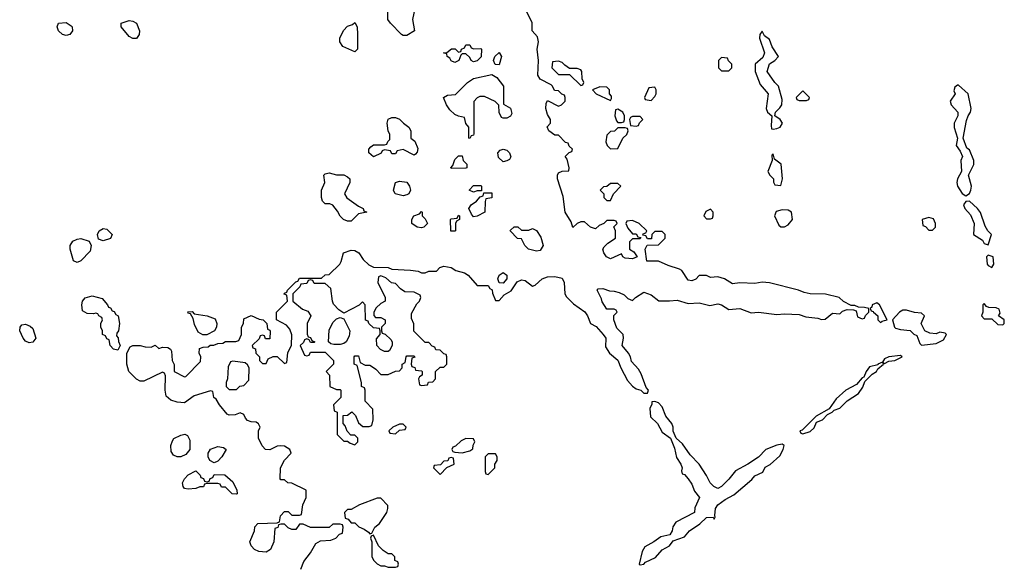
# Model space of a CAD drawing. Header units: inches. Extents: x 2380249 to 2585472, y 382747 to 546448.
# Tile 267 of 626: x 2472179 to 2477498, y 515393 to 518349. Entities that reach past the tile are written whole.
import ezdxf

# ---------------------------------------------------------------- set-up
doc = ezdxf.new("R2010")
doc.units = ezdxf.units.IN
doc.header["$MEASUREMENT"] = 0
doc.layers.add('C4571', color=7, linetype='Continuous')

msp = doc.modelspace()

# ---------------------------------------------------------------- linework, layer by layer
at = {"layer": 'C4571', "color": 4, "elevation": 56}
for points in [[(2474250, 518263.7), (2474241.2, 518270), (2474182, 518330), (2474168, 518350), (2474168, 518490), (2474190, 518511.3), (2474250, 518512), (2474310, 518598), (2474330, 518602), (2474359.6, 518599.6), (2474414, 518550), (2474418, 518538), (2474432.7, 518532.7), (2474434, 518470), (2474410, 518446), (2474310, 518446), (2474294, 518430), (2474314, 518410), (2474301, 518350), (2474312, 518290), (2474270, 518263.7)], [(2472790, 518248), (2472770, 518258), (2472728, 518310), (2472728, 518330), (2472770, 518344.7), (2472790, 518341), (2472810.7, 518330.7), (2472826, 518290), (2472824.7, 518270), (2472810, 518248)], [(2472430, 518264), (2472410, 518268.7), (2472388, 518290), (2472382, 518310), (2472388.7, 518331.3), (2472430, 518334), (2472456.9, 518316.9), (2472462, 518310), (2472464.7, 518290), (2472450, 518268.7)], [(2473990, 518175.3), (2473924.7, 518204.7), (2473908, 518230), (2473908, 518250), (2473928.9, 518291.1), (2473950, 518314), (2473976.4, 518323.6), (2473990, 518334), (2474002, 518310), (2474004.7, 518270), (2474004.7, 518190)], [(2476190, 518288), (2476178, 518270), (2476176, 518250), (2476202.8, 518170), (2476194, 518146), (2476152, 518110), (2476152, 518070), (2476179.8, 517999.8), (2476222.8, 517950), (2476210.9, 517870.9), (2476218, 517850), (2476242, 517830), (2476238, 517778), (2476241, 517761), (2476250, 517758), (2476270, 517762.8), (2476288, 517770), (2476299, 517790), (2476288, 517810), (2476258, 517830), (2476262, 517850), (2476286, 517874), (2476295.3, 517890), (2476298, 517918), (2476279, 517990), (2476259, 518010), (2476217.2, 518070), (2476229.3, 518110.7), (2476258, 518130), (2476278, 518150), (2476243.7, 518203.7), (2476230, 518242), (2476202, 518262)], [(2474632.7, 518192.7), (2474670, 518194), (2474674, 518190), (2474671.6, 518148.4), (2474650, 518128), (2474630, 518122), (2474618, 518130), (2474610, 518146), (2474590, 518166), (2474570, 518166), (2474562, 518158), (2474552, 518130), (2474530, 518118), (2474510, 518128), (2474502, 518142), (2474488, 518150), (2474486, 518166), (2474468, 518170), (2474487.3, 518172.7), (2474511.6, 518191.6), (2474531.6, 518191.6), (2474550, 518174), (2474562, 518178), (2474566, 518190), (2474582, 518198), (2474590, 518214), (2474610, 518214), (2474618, 518198)], [(2474770, 518106), (2474747.3, 518107.3), (2474738, 518130), (2474746, 518150), (2474770, 518172), (2474782, 518150)], [(2475090, 518126), (2475058, 518122), (2475054, 518090), (2475090, 518054), (2475150, 518054), (2475210, 517994), (2475222, 517998), (2475226, 518010), (2475218, 518030), (2475215.3, 518070), (2475210, 518078), (2475190, 518086), (2475150, 518086), (2475123.1, 518103.1), (2475110, 518118)], [(2475970, 518146), (2475954, 518130), (2475954, 518090), (2475970, 518074), (2476010, 518074), (2476026, 518090), (2476026, 518110), (2476007.3, 518127.3), (2476002, 518142)], [(2474790, 517818), (2474782, 517822), (2474768.4, 517848.4), (2474767.3, 517887.3), (2474748.4, 517908.4), (2474690, 517935.3), (2474665.4, 517934.6), (2474650, 517928), (2474631.6, 517908.4), (2474632.7, 517732.7), (2474630, 517726), (2474618, 517722), (2474610, 517708), (2474606, 517710), (2474606, 517770), (2474588.4, 517788.4), (2474582, 517822), (2474548.7, 517828.7), (2474530, 517838), (2474502, 517862), (2474484, 517890), (2474468.7, 517930), (2474490, 517942), (2474533.6, 517946.4), (2474598, 518010), (2474630, 518031.3), (2474730, 518054), (2474756.9, 518036.9), (2474792, 517990), (2474792.7, 517892.7), (2474830, 517872), (2474836.9, 517843.1), (2474830, 517828), (2474810, 517818)], [(2475312.7, 517987.3), (2475274, 517970), (2475294, 517950), (2475370, 517914), (2475376.4, 517923.6), (2475376.4, 517936.4), (2475366, 517950), (2475366, 517970), (2475350, 517986)], [(2475610, 517986), (2475578, 517982), (2475554, 517930), (2475558, 517918), (2475590, 517914), (2475610, 517934), (2475618, 517950), (2475618, 517970)], [(2476410, 517966), (2476374, 517930), (2476378, 517918), (2476390, 517914), (2476430, 517914), (2476442, 517918), (2476446, 517930)], [(2477250, 517995.3), (2477244.7, 517995.3), (2477230, 517986), (2477226, 517966), (2477232, 517950), (2477206, 517910), (2477211.3, 517890), (2477246.8, 517850), (2477246.8, 517830), (2477227.7, 517790), (2477228, 517768), (2477246, 517710), (2477238, 517670), (2477259.8, 517639.8), (2477272, 517610), (2477262.8, 517590), (2477266.8, 517530), (2477246, 517490), (2477241, 517470), (2477246, 517450), (2477270, 517412), (2477290, 517398), (2477310, 517412), (2477317.2, 517430), (2477321.2, 517450), (2477304, 517510), (2477332.7, 517567.3), (2477333.2, 517590), (2477310, 517646), (2477296.4, 517656.4), (2477275.3, 517710), (2477294, 517806), (2477302, 517830), (2477315.3, 517850), (2477319, 517870), (2477302, 517950)], [(2475410, 517866), (2475398, 517862), (2475394, 517830), (2475403.6, 517803.6), (2475410, 517794), (2475430, 517794), (2475442, 517798), (2475446, 517810), (2475446, 517830), (2475438, 517850)], [(2474310, 517618), (2474250, 517648), (2474218, 517642), (2474210, 517626), (2474190, 517626), (2474182, 517642), (2474150, 517646), (2474138, 517642), (2474131.6, 517628.4), (2474090, 517608.7), (2474066, 517630), (2474066, 517650), (2474076.4, 517663.6), (2474090, 517674), (2474150, 517674), (2474162, 517678), (2474167.3, 517692.7), (2474178, 517702), (2474178, 517730), (2474168.7, 517748.7), (2474164, 517790), (2474170, 517812), (2474190, 517822), (2474210, 517822), (2474230, 517812), (2474252, 517790), (2474282, 517770), (2474292, 517750), (2474292, 517710), (2474314, 517694), (2474330, 517654), (2474325.4, 517634.6), (2474316.9, 517623.1)], [(2475530, 517826), (2475490, 517826), (2475478, 517822), (2475474, 517810), (2475478, 517778), (2475510, 517774), (2475522, 517778), (2475527.3, 517792.7), (2475546, 517810)], [(2475450, 517766), (2475410, 517766), (2475391.6, 517748.4), (2475370, 517746), (2475350, 517726), (2475344.7, 517690), (2475352, 517670), (2475370, 517652), (2475410, 517654), (2475438, 517710), (2475458, 517730), (2475466, 517750), (2475462, 517762)], [(2474790, 517582), (2474764.7, 517604.7), (2474762, 517630), (2474774.6, 517645.4), (2474790, 517651.3), (2474810, 517644.7), (2474824.7, 517630), (2474831.6, 517608.4), (2474824.7, 517595.3), (2474810, 517588)], [(2474510, 517546), (2474508, 517550), (2474518, 517562), (2474530, 517594), (2474550, 517614), (2474570, 517614), (2474574, 517590), (2474594, 517570), (2474594, 517550), (2474590, 517548)], [(2476250, 517626), (2476242, 517618), (2476244.7, 517590), (2476221, 517530), (2476231.3, 517510), (2476251.3, 517490), (2476252, 517472), (2476258, 517458), (2476290, 517454), (2476299, 517490), (2476293.2, 517570), (2476256.4, 517596.4)], [(2473890, 517511.3), (2473930, 517511.3), (2473950, 517502), (2473962, 517490), (2473962, 517470), (2473934, 517410), (2473947.1, 517387.1), (2474010, 517342), (2474034, 517330), (2474038, 517318), (2474054, 517310), (2474010, 517302), (2473970, 517261.2), (2473950, 517261.2), (2473928.7, 517270), (2473909.4, 517289.4), (2473895.5, 517315.5), (2473870, 517348), (2473854.6, 517354.6), (2473830, 517355.3), (2473815.3, 517370), (2473809.4, 517389.4), (2473809.2, 517430), (2473828, 517470), (2473822, 517510), (2473830, 517518), (2473850, 517522)], [(2474250, 517399), (2474208, 517410), (2474198, 517430), (2474208.9, 517471.1), (2474230, 517478), (2474270, 517472), (2474284.7, 517450), (2474291, 517430), (2474282, 517410), (2474270, 517404)], [(2474630, 517418), (2474608, 517430), (2474630, 517454), (2474670, 517454), (2474674, 517450), (2474674, 517426), (2474670, 517426), (2474650, 517426)], [(2475410, 517466), (2475370, 517466), (2475351.6, 517448.4), (2475332.7, 517447.3), (2475314, 517430), (2475334, 517410), (2475334, 517390), (2475350, 517374), (2475370, 517374), (2475386, 517410), (2475426, 517450)], [(2474630, 517286), (2474620.4, 517300.4), (2474606, 517330), (2474618, 517350), (2474646, 517370), (2474667.3, 517392.7), (2474682, 517398), (2474686, 517414), (2474730, 517414), (2474730, 517388), (2474698, 517382), (2474692.7, 517367.3), (2474692, 517310), (2474650, 517288)], [(2475910, 517326), (2475886, 517314), (2475874, 517290), (2475890, 517274), (2475910, 517274), (2475922, 517278), (2475926, 517290), (2475926, 517310)], [(2477310, 517369), (2477290, 517368), (2477278, 517350), (2477284.7, 517330), (2477315.6, 517295.6), (2477335.5, 517250), (2477331.3, 517190), (2477379.9, 517159.9), (2477390, 517142), (2477410, 517134), (2477428, 517190), (2477409.1, 517209.1), (2477395.1, 517235.1), (2477370, 517308.7), (2477354, 517330)], [(2474350, 517225.2), (2474326, 517230), (2474298, 517250), (2474298, 517270), (2474308.9, 517291.1), (2474338, 517302), (2474350, 517314), (2474354, 517310), (2474354, 517290), (2474370, 517274), (2474382, 517250), (2474362, 517230)], [(2474530, 517208), (2474508.4, 517208.4), (2474506, 517270), (2474510, 517274), (2474542, 517278), (2474550, 517294), (2474554, 517290), (2474554, 517270), (2474538, 517262), (2474534, 517250), (2474534, 517210)], [(2476297.3, 517322.7), (2476266, 517314), (2476256, 517290), (2476279.6, 517239.6), (2476290, 517232), (2476310, 517231.3), (2476330, 517242), (2476354, 517270), (2476349, 517310), (2476330, 517320.9)], [(2477090, 517282), (2477054, 517270), (2477058, 517238), (2477072.7, 517232.7), (2477090, 517214), (2477110, 517214), (2477126, 517230), (2477126, 517250), (2477114.6, 517274.6)], [(2472630, 517155.3), (2472604.7, 517164.7), (2472599, 517190), (2472609, 517210), (2472630, 517222.8), (2472650, 517218.8), (2472678, 517190), (2472670, 517168.7)], [(2474890, 517214), (2474930, 517214), (2474950, 517222), (2474970, 517212), (2474994.8, 517174.8), (2475006, 517130), (2474990, 517104), (2474970, 517099), (2474928, 517110), (2474908, 517130), (2474890, 517166), (2474868.9, 517168.9), (2474828.7, 517210), (2474830, 517214), (2474850, 517232), (2474870, 517232)], [(2472490, 517038), (2472470, 517048), (2472452.3, 517110), (2472452.3, 517130), (2472466.2, 517153.8), (2472490, 517165.5), (2472510, 517167.7), (2472554.4, 517154.4), (2472566, 517130), (2472559.8, 517100.2), (2472510, 517048)], [(2477410, 517078), (2477402, 517070), (2477406, 517030), (2477410, 517022), (2477430, 517012), (2477442, 517030), (2477438, 517070)], [(2474130, 516966), (2474118, 516962), (2474114, 516930), (2474154, 516850), (2474154, 516830), (2474130, 516818), (2474105.4, 516794.6), (2474092, 516770), (2474092.7, 516752.7), (2474102, 516742), (2474130, 516742), (2474154, 516730), (2474154, 516710), (2474134, 516690), (2474134, 516670), (2474138, 516658), (2474152.7, 516652.7), (2474183.6, 516623.6), (2474192, 516610), (2474192, 516590), (2474176.9, 516563.1), (2474170, 516558), (2474150, 516558), (2474128.9, 516568.9), (2474108, 516590), (2474107.3, 516627.3), (2474126, 516650), (2474126, 516670), (2474122, 516682), (2474090, 516686), (2474066, 516710), (2474062, 516722), (2474047.3, 516727.3), (2474046, 516810), (2474030, 516826), (2474012, 516808), (2473930, 516766), (2473903.1, 516783.1), (2473874.6, 516814.6), (2473868, 516830), (2473859, 516899), (2473830, 516926), (2473770, 516926), (2473762, 516942), (2473750, 516946), (2473738, 516942), (2473730, 516926), (2473698, 516922), (2473692.7, 516907.3), (2473654, 516870), (2473654, 516830), (2473706, 516786), (2473736, 516776), (2473751.6, 516751.6), (2473732, 516710), (2473732.7, 516652.7), (2473738, 516638), (2473750, 516634), (2473758, 516618), (2473774, 516610), (2473770, 516606), (2473750, 516606), (2473742, 516622), (2473730, 516626), (2473718, 516622), (2473712.7, 516607.3), (2473694, 516590), (2473718, 516538), (2473730, 516534), (2473742, 516538), (2473750, 516554), (2473830, 516554), (2473874, 516510), (2473874, 516490), (2473834, 516450), (2473852, 516430), (2473854, 516370), (2473890, 516354), (2473910, 516354), (2473914, 516350), (2473914, 516310), (2473874, 516270), (2473878, 516238), (2473894, 516230), (2473894, 516110), (2473930, 516074), (2473950, 516074), (2473963.6, 516063.6), (2473990, 516054), (2474006, 516070), (2474006, 516090), (2473990, 516106), (2473967.3, 516107.3), (2473947.3, 516127.3), (2473936.4, 516156.4), (2473926, 516170), (2473927.3, 516212.7), (2473950, 516214), (2473972.7, 516232.7), (2473992.7, 516212.7), (2474010, 516174), (2474032.7, 516152.7), (2474067.3, 516152.7), (2474082, 516158), (2474088, 516190), (2474087.3, 516247.3), (2474046, 516290), (2474046, 516350), (2474042, 516362), (2474026, 516370), (2474026, 516390), (2474002, 516482), (2473986, 516490), (2473986, 516530), (2473990, 516534), (2474010, 516534), (2474018, 516498), (2474044.7, 516484.7), (2474070, 516484.7), (2474079.8, 516479.8), (2474103.6, 516463.6), (2474130, 516434), (2474170, 516434), (2474208.4, 516451.6), (2474230, 516454), (2474246, 516470), (2474246, 516490), (2474262, 516498), (2474266, 516530), (2474270, 516534), (2474310, 516534), (2474312.7, 516527.3), (2474298, 516522), (2474294, 516490), (2474298, 516478), (2474312.7, 516472.7), (2474318, 516458), (2474350, 516454), (2474354, 516450), (2474354, 516430), (2474338, 516422), (2474334, 516410), (2474338, 516378), (2474350, 516374), (2474382, 516378), (2474387.3, 516392.7), (2474410, 516394), (2474426, 516410), (2474426, 516450), (2474450, 516474), (2474470, 516474), (2474486, 516490), (2474486, 516530), (2474482, 516542), (2474470, 516546), (2474450, 516566), (2474427.3, 516567.3), (2474422, 516582), (2474407.3, 516587.3), (2474390, 516606), (2474370, 516606), (2474308.4, 516668.4), (2474307.3, 516707.3), (2474296.4, 516736.4), (2474296.4, 516763.6), (2474324, 516816), (2474338, 516830), (2474346, 516850), (2474342, 516862), (2474310, 516878), (2474260.4, 516880.4), (2474236.4, 516896.4), (2474210, 516926), (2474188.4, 516928.4), (2474156.4, 516956.4)], [(2474790, 516928), (2474768.7, 516928.7), (2474762, 516950), (2474768.7, 516970), (2474790, 516984.7), (2474810.7, 516970.7), (2474811.3, 516950)], [(2472710, 516566), (2472686, 516570), (2472668, 516590), (2472662, 516622), (2472650, 516626), (2472642, 516642), (2472626, 516650), (2472626, 516670), (2472618, 516690), (2472618, 516710), (2472626, 516730), (2472622, 516742), (2472606, 516750), (2472602, 516762), (2472590, 516766), (2472578, 516762), (2472543.1, 516763.1), (2472518, 516778), (2472514, 516810), (2472519, 516830), (2472532.9, 516847.1), (2472570, 516858.8), (2472624.7, 516844.7), (2472654, 516810), (2472658, 516798), (2472670, 516794), (2472678, 516778), (2472690, 516774), (2472698, 516758), (2472711.6, 516751.6), (2472718, 516710), (2472712, 516670), (2472703.6, 516656.4), (2472702, 516642), (2472711.6, 516631.6), (2472712.7, 516612.7), (2472722, 516590)], [(2476810, 516821.2), (2476784.7, 516810), (2476782, 516798), (2476774, 516790), (2476778, 516778), (2476790, 516774), (2476791.1, 516771.1), (2476814, 516750), (2476814, 516730), (2476830, 516714), (2476838, 516722), (2476850, 516724.7), (2476866, 516730), (2476824, 516810)], [(2477390, 516818), (2477385.4, 516814.6), (2477382, 516810), (2477382, 516770), (2477374, 516750), (2477390, 516734), (2477430, 516734), (2477463.6, 516703.6), (2477490, 516702), (2477498, 516710), (2477498, 516730), (2477466, 516750), (2477475.3, 516764.7), (2477470, 516786), (2477453.2, 516793.2), (2477415.3, 516795.3), (2477402, 516802)], [(2473190, 516648), (2473168.4, 516648.4), (2473143.1, 516663.1), (2473123.1, 516703.1), (2473116.4, 516736.4), (2473102, 516762), (2473090, 516766), (2473087.3, 516772.7), (2473110, 516774), (2473122, 516762), (2473190.9, 516750.9), (2473235.3, 516735.3), (2473244.7, 516710), (2473242, 516690), (2473232, 516670)], [(2473910, 516595.3), (2473876.4, 516596.4), (2473860.4, 516600.4), (2473848, 516610), (2473850, 516674), (2473870, 516714), (2473890, 516734), (2473910, 516742), (2473930, 516734), (2473962, 516670), (2473959.6, 516640.4), (2473942, 516610), (2473930, 516602)], [(2476970, 516782), (2476950, 516782), (2476932, 516770), (2476894, 516730), (2476904.7, 516690), (2476910, 516684.7), (2476936.9, 516676.9), (2476990, 516672), (2477010, 516652), (2477024.7, 516644.7), (2477041, 516601), (2477050, 516592), (2477130, 516601), (2477170, 516622), (2477186, 516650), (2477178, 516658), (2477150, 516662), (2477130, 516654), (2477096.4, 516656.4), (2477068.9, 516668.9), (2477048, 516710), (2477066, 516750), (2477050, 516766), (2477012, 516768)], [(2472230, 516605.2), (2472210, 516614), (2472197.2, 516630), (2472179, 516670), (2472182, 516690), (2472190, 516702), (2472210, 516706), (2472235.3, 516695.3), (2472250, 516682), (2472266, 516630), (2472250, 516609)], [(2476936.4, 516536.4), (2476874, 516530), (2476850, 516518), (2476839.6, 516500.4), (2476814, 516490), (2476814, 516486), (2476770, 516475.3), (2476752, 516450), (2476739.8, 516420.2), (2476730, 516415.3), (2476699.3, 516380.7), (2476642, 516350), (2476590, 516302), (2476552, 516248), (2476481, 516210), (2476406, 516134), (2476394, 516130), (2476398, 516118), (2476410, 516114), (2476450, 516126), (2476470, 516146), (2476483.2, 516176.8), (2476515.3, 516190), (2476542.7, 516217.3), (2476568, 516230), (2476579, 516241), (2476610, 516252), (2476648.9, 516291.1), (2476710, 516331.3), (2476734.2, 516365.8), (2476744, 516396), (2476784.7, 516435.3), (2476808, 516450), (2476815.3, 516464.7), (2476846, 516490), (2476842, 516498), (2476850, 516494), (2476874.6, 516505.4), (2476906, 516510), (2476946, 516530)], [(2473330, 516506), (2473318, 516502), (2473305.4, 516474.6), (2473302, 516410), (2473294, 516390), (2473294, 516370), (2473310, 516354), (2473350, 516354), (2473368.4, 516371.6), (2473390, 516374), (2473416.4, 516403.6), (2473418, 516470), (2473410, 516486), (2473396.4, 516496.4)], [(2475610, 516288), (2475594, 516286), (2475594, 516274), (2475582.8, 516250), (2475586.4, 516206.4), (2475624, 516170), (2475650, 516122), (2475694, 516090), (2475716.9, 516036.9), (2475726.8, 515986.8), (2475751.3, 515950), (2475758, 515930), (2475754, 515914), (2475758, 515898), (2475770, 515894), (2475790.9, 515870.9), (2475810, 515842), (2475824.9, 515804.9), (2475851.3, 515770), (2475826, 515714), (2475824.7, 515690), (2475722.8, 515637.2), (2475707.9, 515612.1), (2475704, 515590), (2475690.7, 515569.3), (2475642.8, 515557.2), (2475604.7, 515530), (2475556.3, 515503.7), (2475542, 515478), (2475526, 515410), (2475530, 515407.3), (2475550, 515411), (2475559.5, 515420.5), (2475613.1, 515446.9), (2475650, 515487.3), (2475689, 515510), (2475710, 515536), (2475770, 515557.3), (2475798, 515590), (2475852.6, 515627.4), (2475890, 515662.8), (2475924.7, 515664.7), (2475930, 515654), (2475936.4, 515663.6), (2475933.6, 515673.6), (2475937.6, 515710), (2475949.7, 515730.3), (2475990, 515759.1), (2476036.4, 515783.6), (2476133.3, 515866.7), (2476150, 515886.8), (2476192.7, 515907.3), (2476206.8, 515933.2), (2476232.5, 515947.5), (2476284.7, 515995.3), (2476304, 516030), (2476308, 516050), (2476298, 516058), (2476270, 516053.2), (2476210, 516028.7), (2476170, 515988.7), (2476112, 515950), (2476045.5, 515914.5), (2476010, 515869), (2475970, 515829.2), (2475950, 515819), (2475929.4, 515829.4), (2475908.7, 515850), (2475888.9, 515888.9), (2475848.7, 515950), (2475800.2, 516000.2), (2475760.2, 516060.2), (2475726, 516090), (2475708.7, 516128.7), (2475709, 516150), (2475701.2, 516170), (2475669.6, 516209.6), (2475650, 516259), (2475630, 516282)], [(2474250, 516166), (2474230, 516166), (2474194, 516150), (2474174, 516130), (2474178, 516118), (2474210, 516114), (2474230, 516134), (2474262, 516138), (2474266, 516150)], [(2473030, 515989), (2473010, 515999), (2472998, 516018), (2472995.1, 516050), (2473003.6, 516076.4), (2473012.1, 516087.9), (2473050, 516106.8), (2473071.3, 516111.3), (2473084.7, 516104.7), (2473098.8, 516078.8), (2473098, 516030), (2473077.3, 516002.7), (2473050, 515989)], [(2474590, 516088), (2474563.6, 516076.4), (2474532.7, 516047.3), (2474518, 516042), (2474514, 516030), (2474518, 516018), (2474530, 516014), (2474570, 516012), (2474610, 516022), (2474627.3, 516032.7), (2474628, 516052), (2474638, 516070), (2474630, 516086)], [(2473230, 515958), (2473206, 515970), (2473198, 515990), (2473198, 516010), (2473210, 516031.3), (2473250, 516044.7), (2473279.6, 516039.6), (2473294, 516030), (2473270.9, 515989.1), (2473250, 515966)], [(2474750, 516006), (2474710, 516006), (2474694, 515990), (2474694, 515910), (2474698, 515898), (2474710, 515894), (2474746, 515930), (2474746, 515950), (2474758, 515970), (2474758, 515990)], [(2474510, 515986), (2474498, 515982), (2474492.7, 515967.3), (2474470, 515966), (2474452.7, 515947.3), (2474418, 515942), (2474414, 515930), (2474450, 515894), (2474487.3, 515932.7), (2474526, 515950), (2474522, 515982)], [(2473190, 515854), (2473202, 515858), (2473207.3, 515872.7), (2473222, 515878), (2473230, 515894), (2473287.3, 515892.7), (2473330, 515854), (2473352, 515810), (2473354, 515790), (2473350, 515788), (2473326, 515790), (2473290, 515826), (2473270, 515826), (2473262, 515842), (2473250, 515846), (2473190, 515846), (2473178, 515842), (2473171.6, 515828.4), (2473152.7, 515827.3), (2473130, 515818), (2473090, 515815.3), (2473070, 515818), (2473062, 515830), (2473058, 515850), (2473068.9, 515871.1), (2473090, 515892), (2473130, 515914), (2473154, 515890), (2473158, 515878), (2473172.7, 515872.7), (2473178, 515858)], [(2474130, 515766), (2474110, 515766), (2474014, 515730), (2473970, 515706), (2473950, 515706), (2473934, 515690), (2473938, 515658), (2473952.7, 515652.7), (2473970, 515634), (2473990, 515634), (2474011.6, 515611.6), (2474039.8, 515599.8), (2474063.6, 515583.6), (2474070, 515574), (2474082, 515578), (2474098, 515610), (2474122, 515630), (2474162, 515690), (2474168, 515710), (2474167.3, 515727.3)], [(2474090, 515566), (2474078, 515562), (2474074, 515550), (2474082, 515530), (2474082, 515450), (2474092, 515430), (2474110, 515412), (2474130, 515402), (2474150, 515402), (2474170, 515394), (2474210, 515394), (2474222, 515398), (2474226, 515410), (2474222, 515422), (2474206, 515430), (2474206, 515450), (2474190, 515466), (2474170, 515466), (2474143.1, 515483.1), (2474118, 515510)]]:
    msp.add_lwpolyline(points, close=True, dxfattribs=at)
msp.add_lwpolyline([(2473697.2, 515382.8), (2473714.6, 515425.4), (2473750, 515472), (2473778, 515522), (2473803.1, 515536.9), (2473860.4, 515539.6), (2473886, 515550), (2473907.3, 515572.7), (2473922, 515578), (2473926, 515610), (2473922, 515622), (2473910, 515626), (2473870, 515626), (2473850, 515608), (2473750, 515608), (2473710, 515626), (2473690, 515626), (2473670, 515598), (2473650, 515598), (2473630, 515606), (2473610, 515626), (2473590, 515626), (2473578, 515622), (2473572.7, 515607.3), (2473558, 515602), (2473552, 515530), (2473534, 515490), (2473510, 515475.3), (2473470, 515479), (2473448, 515490), (2473429.1, 515509.1), (2473422, 515530), (2473448, 515590), (2473448.4, 515611.6), (2473466, 515630), (2473570, 515634), (2473582, 515638), (2473588.4, 515671.6), (2473610, 515694), (2473630, 515694), (2473650, 515674), (2473690, 515674), (2473702, 515678), (2473708, 515730), (2473726, 515770), (2473726, 515810), (2473650, 515848), (2473628.4, 515848.4), (2473610, 515866), (2473590, 515866), (2473586, 515870), (2473588.7, 515930), (2473609.1, 515970.9), (2473646, 516010), (2473638, 516030), (2473610, 516048), (2473590, 516048.7), (2473570, 516048), (2473530, 516028), (2473506, 516030), (2473488.4, 516048.4), (2473468.7, 516090), (2473468.7, 516130), (2473478, 516150), (2473468.4, 516168.4), (2473456.4, 516176.4), (2473430, 516178), (2473410, 516186), (2473398, 516198), (2473390, 516218), (2473370, 516228), (2473343.6, 516216.4), (2473310, 516215.3), (2473300.2, 516220.2), (2473258, 516270), (2473240.4, 516300.4), (2473228, 516310), (2473222, 516342), (2473210, 516346), (2473121, 516319), (2473070, 516282), (2473030, 516285.2), (2472995.5, 516295.5), (2472970, 516318), (2472964, 516350), (2472967.3, 516427.3), (2472962, 516442), (2472950, 516446), (2472850, 516398), (2472830, 516398), (2472810, 516408), (2472768, 516450), (2472758, 516490), (2472758, 516550), (2472776.4, 516583.6), (2472790, 516591.3), (2472830, 516591.3), (2472856.4, 516583.6), (2472890, 516582), (2472910, 516592), (2472930, 516574), (2472950, 516582), (2472979.6, 516579.6), (2472994, 516570), (2472999.6, 516559.6), (2473002, 516510), (2473012.7, 516487.3), (2473014, 516450), (2473070, 516422), (2473076.4, 516423.6), (2473156.4, 516503.6), (2473158, 516530), (2473148, 516550), (2473150, 516574), (2473170, 516582), (2473196.4, 516583.6), (2473208.4, 516591.6), (2473227.3, 516592.7), (2473250, 516602), (2473276.4, 516603.6), (2473290, 516612), (2473347.3, 516612.7), (2473362, 516618), (2473378, 516650), (2473378, 516690), (2473388, 516710), (2473390, 516734), (2473430, 516752), (2473472.7, 516732.7), (2473494, 516730), (2473514, 516710), (2473518, 516678), (2473530, 516674), (2473532.7, 516667.3), (2473530, 516626), (2473507.3, 516627.3), (2473502, 516642), (2473490, 516646), (2473478, 516642), (2473472.7, 516627.3), (2473434, 516590), (2473438, 516578), (2473452.7, 516572.7), (2473454, 516550), (2473474, 516530), (2473474, 516510), (2473490, 516494), (2473510, 516494), (2473522, 516518), (2473548.4, 516531.6), (2473570, 516532), (2473610, 516494), (2473622, 516498), (2473628.4, 516551.6), (2473647.3, 516592.7), (2473648.4, 516648.4), (2473639, 516679), (2473620.4, 516700.4), (2473566, 516730), (2473566, 516770), (2473626, 516830), (2473622, 516862), (2473608, 516868), (2473610, 516874), (2473622, 516878), (2473626, 516890), (2473670, 516934), (2473682, 516938), (2473690, 516954), (2473810, 516954), (2473828.4, 516971.6), (2473850, 516974), (2473908, 517030), (2473916.4, 517043.6), (2473928.7, 517090), (2473970, 517106), (2473990, 517102.8), (2474010.6, 517090.6), (2474035.3, 517055.3), (2474065.4, 517025.4), (2474090, 517014), (2474170, 517011.3), (2474190, 517002), (2474290, 516998), (2474331.6, 516991.6), (2474350, 516982), (2474370, 516982), (2474388.7, 516991.3), (2474430, 516992), (2474449, 517011), (2474470, 517018), (2474510, 517011), (2474535.3, 516995.3), (2474582, 516982), (2474602, 516970), (2474650, 516914), (2474710, 516914), (2474718, 516898), (2474731.6, 516891.6), (2474732.7, 516872.7), (2474750, 516834), (2474770, 516834), (2474796.4, 516863.6), (2474834.6, 516885.4), (2474865.6, 516934.4), (2474890, 516946), (2474910, 516941), (2474950, 516911.3), (2474963.1, 516916.9), (2475002, 516950), (2475030, 516960.7), (2475070, 516964), (2475110, 516954), (2475120.7, 516930), (2475124, 516870), (2475133.2, 516853.2), (2475170, 516814.8), (2475232.5, 516772.5), (2475246.8, 516750), (2475262, 516710), (2475292.7, 516692.7), (2475331.3, 516650), (2475344.7, 516630), (2475343.5, 516583.5), (2475364.7, 516550), (2475410.6, 516510.6), (2475426, 516470), (2475462, 516402), (2475490, 516371), (2475510, 516356), (2475534, 516350), (2475550, 516334), (2475570, 516334), (2475575.3, 516350), (2475564, 516364), (2475537, 516437), (2475522.7, 516462.7), (2475484.7, 516504.7), (2475479, 516530), (2475468.7, 516550), (2475434, 516590), (2475441.2, 516630), (2475439, 516650), (2475404.7, 516684.7), (2475388.7, 516730), (2475388, 516752), (2475406, 516770), (2475402, 516782), (2475390, 516786), (2475350, 516786), (2475325.6, 516825.6), (2475322, 516842), (2475298, 516890), (2475304, 516896), (2475330, 516898), (2475365.4, 516885.4), (2475390, 516884.7), (2475416.9, 516876.9), (2475443.6, 516863.6), (2475463.6, 516843.6), (2475490, 516834), (2475506, 516850), (2475550, 516878), (2475590, 516864.7), (2475631.1, 516831.1), (2475690, 516831), (2475730, 516836), (2475790, 516818), (2475850, 516821), (2475906.8, 516806.8), (2475950, 516816), (2475970.7, 516810.7), (2476010, 516784.7), (2476070, 516791), (2476130, 516767.3), (2476170.8, 516770.8), (2476270, 516758), (2476310, 516761), (2476390, 516758), (2476425.4, 516745.4), (2476490, 516738), (2476510, 516731.3), (2476530, 516732), (2476570, 516764.7), (2476610, 516762), (2476624, 516776), (2476650, 516784.7), (2476683.6, 516783.6), (2476698, 516778), (2476704.7, 516744.7), (2476730, 516734), (2476742, 516738), (2476747.3, 516752.7), (2476766, 516770), (2476766, 516790), (2476743.6, 516796.4), (2476710, 516798), (2476690, 516806), (2476670, 516806), (2476628.7, 516828.7), (2476606, 516850), (2476532, 516868), (2476449.1, 516869.1), (2476416.5, 516876.5), (2476386, 516890), (2476230, 516929), (2476190, 516933.2), (2476150, 516925.2), (2476070, 516928.7), (2476030, 516924), (2475986, 516950), (2475950, 516962), (2475910, 516958), (2475890, 516968), (2475850, 516968), (2475830.9, 516949.1), (2475810, 516939), (2475790, 516944), (2475755.5, 516995.5), (2475743.2, 517003.2), (2475682, 517022), (2475630, 517046), (2475566, 517046), (2475558, 517110), (2475568, 517132), (2475630, 517134), (2475666, 517170), (2475666, 517190), (2475650, 517206), (2475610, 517206), (2475594, 517190), (2475592.7, 517167.3), (2475570, 517166), (2475562, 517182), (2475546, 517186), (2475547.3, 517192.7), (2475562, 517198), (2475566, 517210), (2475526, 517250), (2475490, 517266), (2475458, 517262), (2475454, 517250), (2475463.6, 517223.6), (2475490, 517194), (2475510, 517194), (2475518, 517178), (2475534, 517174), (2475530, 517166), (2475490, 517166), (2475474, 517150), (2475474, 517110), (2475496.9, 517096.9), (2475514, 517070), (2475490, 517058), (2475450, 517062), (2475438, 517070), (2475430, 517086), (2475370, 517059), (2475348.7, 517070), (2475335.3, 517090), (2475328.7, 517110), (2475336.4, 517123.6), (2475356.4, 517143.6), (2475398, 517170), (2475398, 517210), (2475388, 517232), (2475406, 517250), (2475402, 517262), (2475390, 517266), (2475350, 517266), (2475334, 517250), (2475310, 517238), (2475290, 517221.2), (2475262, 517230), (2475230, 517258), (2475210, 517258), (2475191.1, 517248.9), (2475167.3, 517227.3), (2475158, 517258), (2475125.2, 517310), (2475114.6, 517394.6), (2475084, 517490), (2475084, 517510), (2475090, 517522), (2475108.7, 517531.3), (2475146, 517534), (2475148, 517550), (2475136.4, 517596.4), (2475126, 517610), (2475147.3, 517632.7), (2475162, 517638), (2475166, 517650), (2475147.3, 517667.3), (2475142, 517682), (2475127.3, 517687.3), (2475090, 517726), (2475070, 517726), (2475038, 517750), (2475029.3, 517770.7), (2475046, 517790), (2475046, 517810), (2475030, 517838), (2475021.2, 517870), (2475023.1, 517896.9), (2475030, 517914), (2475090, 517882), (2475106, 517890), (2475126, 517910), (2475126, 517930), (2475122, 517942), (2475107.3, 517947.3), (2475090, 517966), (2475067.3, 517967.3), (2475058, 517990), (2475050, 517998), (2474990, 518028), (2474978, 518050), (2474982, 518130), (2474974, 518190), (2474982, 518230), (2474976.4, 518256.4), (2474948, 518290), (2474947.3, 518332.7), (2474909, 518410)], dxfattribs=at)

doc.saveas('drawing.dxf')
